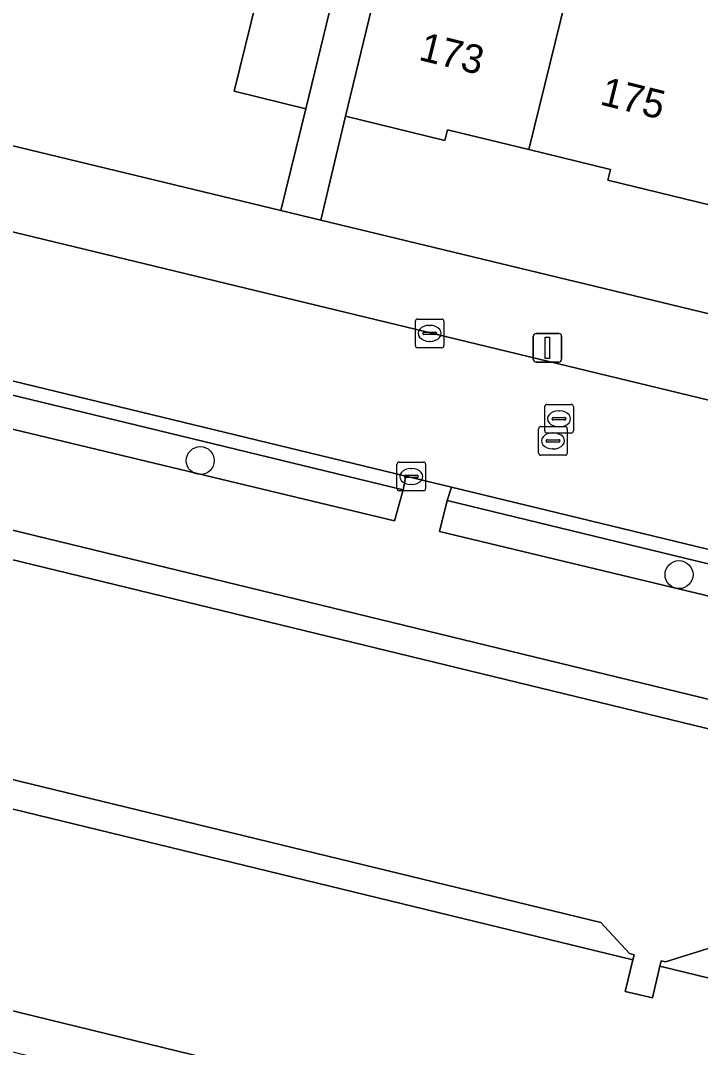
# Model space of a CAD drawing. Extents: x 162803 to 163818, y 381639 to 382475.
# Drawn here: x 163685.75 to 163709.51, y 382213.36 to 382249.24 of the extents above; entities that cross this region are included whole.
import ezdxf

# ---------------------------------------------------------------- set-up
doc = ezdxf.new("R2010")
doc.units = 0
for name, color, linetype in [('IMGEO_Boom', 7, 'Continuous'), ('IMGEO_Erf', 7, 'Continuous'), ('IMGEO_Groenvoorziening', 7, 'Continuous'), ('IMGEO_Haag', 7, 'Continuous'), ('IMGEO_Kolk', 7, 'Continuous'), ('IMGEO_Lichtmast', 7, 'Continuous'), ('IMGEO_Oever', 7, 'Continuous'), ('IMGEO_Pand', 7, 'Continuous'), ('IMGEO_Pand_nummerreeks', 7, 'Continuous'), ('IMGEO_Rijbaan_lokaal_open', 7, 'Continuous'), ('IMGEO_Rioolput', 7, 'Continuous'), ('IMGEO_Voetpad_open', 7, 'Continuous'), ('IMGEO_Waterloop', 7, 'Continuous')]:
    doc.layers.add(name, color=color, linetype=linetype)

msp = doc.modelspace()

# ---------------------------------------------------------------- linework, layer by layer
at = {"layer": 'IMGEO_Boom'}
for centre in [(163692.027, 382233.863), (163708.758, 382229.879)]:
    msp.add_circle(centre, 0.489, dxfattribs=at)
at = {"layer": 'IMGEO_Erf'}
for points in [[(163674.173, 382247.584), (163694.838, 382242.6), (163695.715, 382246.156), (163693.217, 382246.765), (163694.005, 382250)], [(163709.854, 382242.783), (163706.266, 382243.656), (163706.358, 382244.034), (163703.515, 382244.726), (163700.668, 382245.419), (163700.578, 382245.049), (163697.104, 382245.894), (163696.236, 382242.263), (163753.279, 382228.506)]]:
    msp.add_lwpolyline(points, dxfattribs=at)
at = {"layer": 'IMGEO_Groenvoorziening'}
for points in [[(163605.062, 382250.972), (163735.758, 382219.218), (163737.29, 382217.945), (163754.822, 382214.356), (163758.424, 382213.479), (163759.649, 382218.64), (163758.896, 382218.88), (163758.46, 382218.986), (163758.344, 382218.494)], [(163657.455, 382221.482), (163699.164, 382211.305), (163703.089, 382210.347), (163713.011, 382207.926), (163715.535, 382207.31), (163753.314, 382198.091), (163753.177, 382197.38), (163754.462, 382197.072), (163757.128, 382208.021), (163757.583, 382209.938), (163758.424, 382213.479), (163754.822, 382214.356), (163755.671, 382211.974), (163755.3, 382210.464), (163754.831, 382208.556), (163754.54, 382207.374), (163752.797, 382205.704), (163744.834, 382208.206), (163741.654, 382208.042), (163708.092, 382216.197), (163707.826, 382215.095), (163706.879, 382215.313), (163707.145, 382216.427), (163572.981, 382249.028)], [(163700.386, 382231.381), (163700.653, 382232.465), (163700.811, 382232.937), (163699.21, 382233.324), (163699.119, 382232.837), (163698.811, 382231.759), (163669.287, 382238.837), (163669.635, 382239.983), (163669.753, 382240.472), (163649.074, 382245.565)], [(163759.164, 382217.289), (163754.838, 382218.326), (163745.687, 382220.52), (163745.938, 382221.49), (163744.433, 382221.855), (163744.23, 382220.869), (163720.908, 382226.461), (163721.153, 382227.497), (163721.246, 382227.992), (163719.762, 382228.351), (163719.666, 382227.857), (163719.426, 382226.816), (163700.386, 382231.381)], [(163649.686, 382221.909), (163698.681, 382210.001), (163711.259, 382207.263), (163711.141, 382206.665), (163712.854, 382206.298), (163713.01, 382207.005), (163753.177, 382197.38), (163753.314, 382198.091), (163715.535, 382207.31), (163713.011, 382207.926), (163703.089, 382210.347), (163699.164, 382211.305), (163657.455, 382221.482)]]:
    msp.add_lwpolyline(points, dxfattribs=at)
for points in [[(163674.38, 382239.333), (163669.753, 382240.472), (163669.635, 382239.983), (163690.564, 382234.91), (163699.119, 382232.837), (163699.21, 382233.324)], [(163669.635, 382239.983), (163669.287, 382238.837), (163698.811, 382231.759), (163699.119, 382232.837), (163690.564, 382234.91)], [(163700.811, 382232.937), (163700.653, 382232.465), (163719.666, 382227.857), (163719.762, 382228.351)], [(163700.653, 382232.465), (163700.386, 382231.381), (163719.426, 382226.816), (163719.666, 382227.857)]]:
    msp.add_lwpolyline(points, close=True, dxfattribs=at)
at = {"layer": 'IMGEO_Haag'}
for points in [[(163674.38, 382239.333), (163669.753, 382240.472), (163669.635, 382239.983), (163690.564, 382234.91), (163699.119, 382232.837), (163699.21, 382233.324)], [(163700.653, 382232.465), (163719.666, 382227.857), (163719.762, 382228.351), (163700.811, 382232.937)]]:
    msp.add_lwpolyline(points, close=True, dxfattribs=at)
at = {"layer": 'IMGEO_Kolk'}
for p, q in [((163699.543, 382237.882), (163699.543, 382238.734)), ((163699.618, 382238.808), (163700.47, 382238.808)), ((163700.031, 382238.588), (163700.056, 382238.588)), ((163700.544, 382238.734), (163700.544, 382237.882)), ((163699.802, 382238.302), (163699.802, 382238.314)), ((163700.24, 382238.265), (163699.842, 382238.265)), ((163699.845, 382238.351), (163700.243, 382238.351)), ((163700.286, 382238.314), (163700.286, 382238.302)), ((163700.054, 382238.028), (163700.029, 382238.028)), ((163700.47, 382237.808), (163699.618, 382237.808)), ((163698.902, 382232.884), (163698.902, 382233.736)), ((163698.977, 382233.81), (163699.829, 382233.81)), ((163699.39, 382233.59), (163699.415, 382233.59)), ((163699.903, 382233.736), (163699.903, 382232.884)), ((163699.161, 382233.304), (163699.161, 382233.316)), ((163699.599, 382233.267), (163699.201, 382233.267)), ((163699.204, 382233.353), (163699.602, 382233.353)), ((163699.645, 382233.316), (163699.645, 382233.304)), ((163699.829, 382232.81), (163698.977, 382232.81)), ((163699.413, 382233.03), (163699.388, 382233.03))]:
    msp.add_line(p, q, dxfattribs=at)
for points in [[(163699.543, 382237.882), (163699.543, 382238.734)], [(163699.618, 382238.808), (163700.47, 382238.808)], [(163700.544, 382238.734), (163700.544, 382237.882)], [(163700.47, 382237.808), (163699.618, 382237.808)], [(163698.902, 382232.884), (163698.902, 382233.736)], [(163698.977, 382233.81), (163699.829, 382233.81)], [(163699.903, 382233.736), (163699.903, 382232.884)], [(163699.829, 382232.81), (163698.977, 382232.81)]]:
    msp.add_lwpolyline(points, dxfattribs=at)
for centre, radius, start, end in [((163699.62, 382238.732), 0.0765, 91.552, 178.448), ((163699.62, 382238.732), 0.0765, 91.552, 178.448), ((163700.468, 382238.732), 0.0765, 1.552, 88.448), ((163700.468, 382238.732), 0.0765, 1.552, 88.448), ((163699.842, 382238.311), 0.0403, 85.8775, 175.7526), ((163699.839, 382238.301), 0.0366, 178.938, 274.7102), ((163700.243, 382238.308), 0.043, 264.8664, 352.4533), ((163700.247, 382238.313), 0.0386, 1.7309, 96.639), ((163699.62, 382237.884), 0.0765, 181.552, 268.448), ((163699.62, 382237.884), 0.0765, 181.552, 268.448), ((163700.468, 382237.884), 0.0765, 271.552, 358.448), ((163700.468, 382237.884), 0.0765, 271.552, 358.448), ((163698.979, 382233.734), 0.0765, 91.552, 178.448), ((163698.979, 382233.734), 0.0765, 91.552, 178.448), ((163699.827, 382233.734), 0.0765, 1.552, 88.448), ((163699.827, 382233.734), 0.0765, 1.552, 88.448), ((163699.201, 382233.313), 0.0403, 85.8775, 175.7526), ((163699.198, 382233.303), 0.0366, 178.938, 274.7102), ((163699.602, 382233.31), 0.043, 264.8664, 352.4533), ((163699.606, 382233.315), 0.0386, 1.7309, 96.639), ((163698.979, 382232.886), 0.0765, 181.552, 268.448), ((163698.979, 382232.886), 0.0765, 181.552, 268.448), ((163699.827, 382232.886), 0.0765, 271.552, 358.448), ((163699.827, 382232.886), 0.0765, 271.552, 358.448)]:
    msp.add_arc(centre, radius, start, end, dxfattribs=at)
for centre, major_axis, ratio, start_param, end_param in [((163700.03, 382238.308), (-0.387, 0.002), 0.722429, 4.712389, 7.853982), ((163700.055, 382238.308), (-0.39, 0.002), 0.717154, 1.570796, 4.712389), ((163699.389, 382233.31), (-0.387, 0.002), 0.722429, 4.712389, 7.853982), ((163699.414, 382233.31), (-0.39, 0.002), 0.717154, 1.570796, 4.712389)]:
    msp.add_ellipse(centre, major_axis=major_axis, ratio=ratio, start_param=start_param, end_param=end_param, dxfattribs=at)
at = {"layer": 'IMGEO_Lichtmast'}
for p, q in [((163703.665, 382237.405), (163703.665, 382238.205)), ((163703.665, 382238.205), (163703.665, 382237.405)), ((163703.765, 382238.305), (163704.555, 382238.305)), ((163704.555, 382238.305), (163703.765, 382238.305)), ((163704.655, 382238.205), (163704.655, 382237.405)), ((163704.655, 382237.405), (163704.655, 382238.205)), ((163704.555, 382237.305), (163703.765, 382237.305)), ((163703.765, 382237.305), (163704.555, 382237.305))]:
    msp.add_line(p, q, dxfattribs=at)
msp.add_lwpolyline([(163704.085, 382238.18), (163704.235, 382238.18), (163704.235, 382237.43), (163704.085, 382237.43), (163704.085, 382238.18)], dxfattribs=at)
for centre, start, end in [((163703.765, 382238.205), 90, 180), ((163703.765, 382238.205), 90, 180), ((163704.555, 382238.205), 0, 90), ((163704.555, 382238.205), 360, 90), ((163703.765, 382237.405), 180, 270), ((163703.765, 382237.405), 180, 270), ((163704.555, 382237.405), 270, 0), ((163704.555, 382237.405), 270, 0)]:
    msp.add_arc(centre, 0.1, start, end, dxfattribs=at)
at = {"layer": 'IMGEO_Oever'}
msp.add_lwpolyline([(163573.217, 382250), (163532.644, 382259.859), (163532.411, 382258.886), (163572.981, 382249.028), (163707.145, 382216.427), (163707.186, 382216.598), (163707.025, 382216.641), (163706.023, 382217.729)], close=True, dxfattribs=at)
msp.add_lwpolyline([(163604.826, 382250), (163735.297, 382218.301), (163736.84, 382217.018), (163753.889, 382213.389), (163754.414, 382211.872), (163753.463, 382207.948), (163752.376, 382206.925), (163744.959, 382209.214), (163741.748, 382209.048), (163709.777, 382216.824), (163708.291, 382216.353), (163708.138, 382216.388), (163708.092, 382216.197), (163741.654, 382208.042), (163744.834, 382208.206), (163752.797, 382205.704), (163754.54, 382207.374), (163754.831, 382208.556), (163755.3, 382210.464), (163755.671, 382211.974), (163754.822, 382214.356), (163737.29, 382217.945), (163735.758, 382219.218), (163605.062, 382250.972)], dxfattribs=at)
at = {"layer": 'IMGEO_Pand'}
for points in [[(163705.859, 382253.22), (163706.058, 382254.058), (163706.256, 382254.895), (163699.632, 382256.477), (163698.097, 382250), (163697.104, 382245.894), (163700.578, 382245.049), (163700.668, 382245.419), (163703.515, 382244.726), (163704.798, 382250)], [(163711.63, 382250), (163711.766, 382250.55), (163712.262, 382252.587), (163706.058, 382254.058), (163705.859, 382253.22), (163704.798, 382250), (163703.515, 382244.726), (163706.358, 382244.034), (163706.266, 382243.656), (163709.854, 382242.783)], [(163694.13, 382250.512), (163694.005, 382250), (163693.217, 382246.765), (163695.715, 382246.156), (163696.651, 382250)]]:
    msp.add_lwpolyline(points, close=True, dxfattribs=at)
at = {"layer": 'IMGEO_Rijbaan_lokaal_open'}
for points in [[(163675.672, 382244.219), (163675.473, 382244.15), (163674.38, 382239.333), (163699.21, 382233.324), (163700.811, 382232.937), (163719.762, 382228.351), (163721.246, 382227.992), (163758.46, 382218.986), (163758.896, 382218.88), (163759.649, 382218.64), (163760.426, 382218.085)], [(163769.828, 382216.241), (163771.008, 382221.082), (163760.794, 382223.572), (163721.414, 382233.169), (163675.672, 382244.219)]]:
    msp.add_lwpolyline(points, dxfattribs=at)
at = {"layer": 'IMGEO_Rioolput'}
for p, q in [((163704.065, 382234.899), (163704.065, 382235.751)), ((163704.14, 382235.825), (163704.992, 382235.825)), ((163705.066, 382235.751), (163705.066, 382234.899)), ((163704.324, 382235.319), (163704.324, 382235.331)), ((163704.367, 382235.368), (163704.765, 382235.368)), ((163704.553, 382235.605), (163704.578, 382235.605)), ((163704.808, 382235.331), (163704.808, 382235.319)), ((163703.853, 382234.124), (163703.853, 382234.976)), ((163703.928, 382235.05), (163704.78, 382235.05)), ((163704.762, 382235.282), (163704.364, 382235.282)), ((163704.576, 382235.045), (163704.551, 382235.045)), ((163704.854, 382234.976), (163704.854, 382234.124)), ((163704.992, 382234.825), (163704.14, 382234.825)), ((163704.341, 382234.83), (163704.366, 382234.83)), ((163704.112, 382234.544), (163704.112, 382234.556)), ((163704.55, 382234.507), (163704.152, 382234.507)), ((163704.155, 382234.593), (163704.553, 382234.593)), ((163704.364, 382234.27), (163704.339, 382234.27)), ((163704.596, 382234.556), (163704.596, 382234.544)), ((163704.78, 382234.05), (163703.928, 382234.05))]:
    msp.add_line(p, q, dxfattribs=at)
for points in [[(163704.065, 382234.899), (163704.065, 382235.751)], [(163704.14, 382235.825), (163704.992, 382235.825)], [(163705.066, 382235.751), (163705.066, 382234.899)], [(163703.853, 382234.124), (163703.853, 382234.976)], [(163703.928, 382235.05), (163704.78, 382235.05)], [(163704.854, 382234.976), (163704.854, 382234.124)], [(163704.992, 382234.825), (163704.14, 382234.825)], [(163704.78, 382234.05), (163703.928, 382234.05)]]:
    msp.add_lwpolyline(points, dxfattribs=at)
for centre, radius, start, end in [((163704.142, 382235.749), 0.0765, 91.552, 178.448), ((163704.142, 382235.749), 0.0765, 91.552, 178.448), ((163704.99, 382235.749), 0.0765, 1.552, 88.448), ((163704.99, 382235.749), 0.0765, 1.552, 88.448), ((163704.364, 382235.328), 0.0403, 85.8775, 175.7526), ((163704.361, 382235.318), 0.0366, 178.938, 274.7102), ((163704.765, 382235.325), 0.043, 264.8664, 352.4533), ((163704.769, 382235.33), 0.0386, 1.7309, 96.639), ((163703.93, 382234.974), 0.0765, 91.552, 178.448), ((163703.93, 382234.974), 0.0765, 91.552, 178.448), ((163704.778, 382234.974), 0.0765, 1.552, 88.448), ((163704.778, 382234.974), 0.0765, 1.552, 88.448), ((163704.142, 382234.901), 0.0765, 181.552, 268.448), ((163704.142, 382234.901), 0.0765, 181.552, 268.448), ((163704.99, 382234.901), 0.0765, 271.552, 358.448), ((163704.99, 382234.901), 0.0765, 271.552, 358.448), ((163704.152, 382234.553), 0.0403, 85.8775, 175.7526), ((163704.149, 382234.543), 0.0366, 178.938, 274.7102), ((163704.553, 382234.55), 0.043, 264.8664, 352.4533), ((163704.557, 382234.555), 0.0386, 1.7309, 96.639), ((163703.93, 382234.126), 0.0765, 181.552, 268.448), ((163703.93, 382234.126), 0.0765, 181.552, 268.448), ((163704.778, 382234.126), 0.0765, 271.552, 358.448), ((163704.778, 382234.126), 0.0765, 271.552, 358.448)]:
    msp.add_arc(centre, radius, start, end, dxfattribs=at)
for centre, major_axis, ratio, start_param, end_param in [((163704.552, 382235.325), (-0.387, 0.002), 0.722429, 4.712389, 7.853982), ((163704.577, 382235.325), (-0.39, 0.002), 0.717154, 1.570796, 4.712389), ((163704.34, 382234.55), (-0.387, 0.002), 0.722429, 4.712389, 7.853982), ((163704.365, 382234.55), (-0.39, 0.002), 0.717154, 1.570796, 4.712389)]:
    msp.add_ellipse(centre, major_axis=major_axis, ratio=ratio, start_param=start_param, end_param=end_param, dxfattribs=at)
at = {"layer": 'IMGEO_Voetpad_open'}
msp.add_lwpolyline([(163701.105, 382262.531), (163699.42, 382262.941), (163698.799, 382260.387), (163697.951, 382256.487), (163697.42, 382254.303), (163697.684, 382254.239), (163696.651, 382250), (163695.715, 382246.156), (163694.838, 382242.6), (163696.236, 382242.263), (163697.104, 382245.894), (163698.097, 382250), (163699.632, 382256.477)], close=True, dxfattribs=at)
for points in [[(163696.236, 382242.263), (163694.838, 382242.6), (163674.173, 382247.584), (163672.439, 382248.111)], [(163674.663, 382244.389), (163675.473, 382244.15), (163675.672, 382244.219), (163721.414, 382233.169), (163760.794, 382223.572), (163771.008, 382221.082), (163772.524, 382220.713)], [(163775.344, 382223.185), (163761.48, 382226.528), (163754.801, 382228.139), (163753.279, 382228.506), (163696.236, 382242.263)]]:
    msp.add_lwpolyline(points, dxfattribs=at)
at = {"layer": 'IMGEO_Waterloop'}
msp.add_lwpolyline([(163573.217, 382250), (163706.023, 382217.729), (163707.025, 382216.641), (163707.186, 382216.598), (163707.145, 382216.427), (163706.879, 382215.313), (163707.826, 382215.095), (163708.092, 382216.197), (163708.138, 382216.388), (163708.291, 382216.353), (163709.777, 382216.824), (163741.748, 382209.048), (163744.959, 382209.214), (163752.376, 382206.925), (163753.463, 382207.948), (163754.414, 382211.872), (163753.889, 382213.389), (163736.84, 382217.018), (163735.297, 382218.301), (163604.826, 382250)], dxfattribs=at)

# ---------------------------------------------------------------- texts
at = {"layer": 'IMGEO_Pand_nummerreeks'}
for s, p in [('173', (163699.623, 382247.868)), ('175', (163705.955, 382246.309))]:
    msp.add_text(s, height=1, rotation=346.1688, dxfattribs=at).set_placement(p)

doc.saveas('drawing.dxf')
